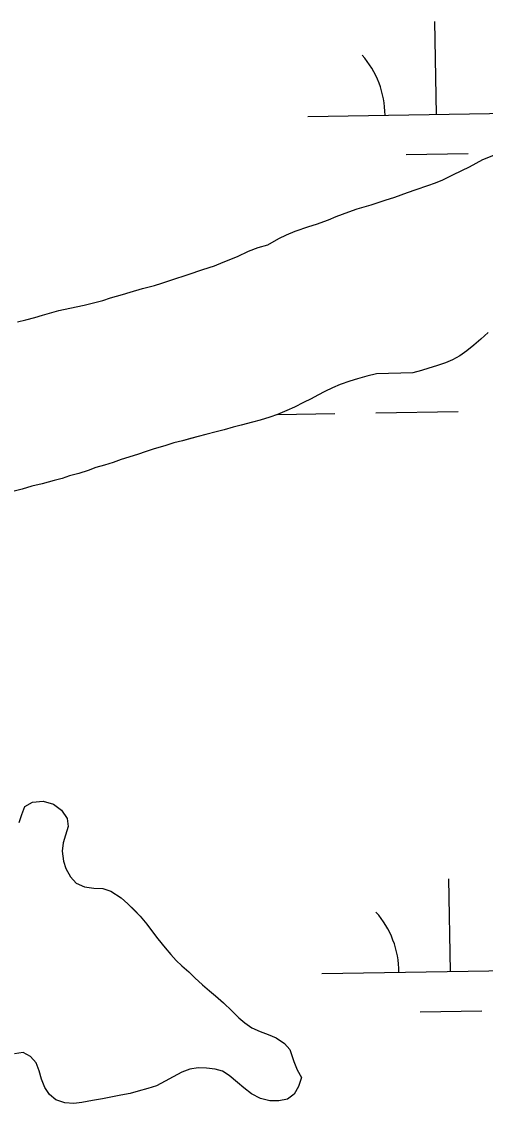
# Model space of a CAD drawing. Extents: x 3855477 to 3893699, y 299188 to 325115.
# Drawn here: x 3876078.5 to 3876258.7, y 306590.7 to 307010.5 of the extents above; entities that cross this region are included whole.
import ezdxf

# ---------------------------------------------------------------- set-up
doc = ezdxf.new("R2010")
doc.units = 0
doc.layers.add('V-TOPO-SHOR', color=7, linetype='Continuous')
doc.layers.add('V-WETL-SWMP', color=7, linetype='Continuous')

msp = doc.modelspace()

# ---------------------------------------------------------------- linework, layer by layer
at = {"layer": 'V-TOPO-SHOR'}
for points in [[(3876162.36, 306919.42), (3876166.66, 306921.44), (3876170.43, 306922.85), (3876174.2, 306923.92), (3876178.51, 306926.37), (3876181.5, 306927.79), (3876184.75, 306929.22), (3876190.1, 306931.04), (3876193.08, 306931.95), (3876197.72, 306933.6), (3876200.79, 306934.86), (3876205.62, 306936.69), (3876208.95, 306937.85), (3876214.29, 306939.41), (3876219.73, 306941.23), (3876223.49, 306942.47), (3876228.49, 306944.3), (3876231.82, 306945.37), (3876236.29, 306946.95), (3876239.28, 306948.03), (3876242.17, 306949.2), (3876246.3, 306951.22), (3876252.54, 306954.24), (3876257.73, 306957.02), (3876261.94, 306958.69)], [(3876076.96, 306894.1), (3876080.11, 306894.83), (3876083.61, 306895.73), (3876086.68, 306896.63), (3876092.98, 306898.43), (3876097.27, 306899.4), (3876102.87, 306900.53), (3876110.13, 306902.31), (3876113.11, 306903.3), (3876117.66, 306904.62), (3876120.73, 306905.52), (3876125.54, 306906.92), (3876130.1, 306908.14), (3876132.99, 306909.05), (3876136.93, 306910.38), (3876143.24, 306912.44), (3876148.94, 306914.35), (3876153.41, 306915.84), (3876156.83, 306917.17), (3876162.36, 306919.42)], [(3876259.77, 306889.9), (3876256.93, 306887.34), (3876254.27, 306884.95), (3876251.54, 306882.73), (3876248.8, 306880.86), (3876245.98, 306879.26), (3876243.18, 306878.09), (3876239.76, 306877.01), (3876236.78, 306876.02), (3876233.89, 306875.2), (3876230.48, 306874.3), (3876216.35, 306873.86)], [(3876216.35, 306873.86), (3876212.59, 306872.96), (3876209.09, 306871.98), (3876206.02, 306870.99), (3876202.34, 306869.66), (3876199.36, 306868.49), (3876196.37, 306866.98), (3876193.64, 306865.55), (3876191, 306864.11), (3876188.1, 306862.68), (3876184.5, 306860.91), (3876181.51, 306859.57), (3876177.91, 306858.07), (3876174.93, 306857.08), (3876171.17, 306855.92), (3876168.19, 306855.11), (3876163.81, 306853.88), (3876160.66, 306853.15), (3876157.16, 306852.17), (3876154.18, 306851.35), (3876150.07, 306850.37), (3876147.18, 306849.55), (3876144.12, 306848.74), (3876141.05, 306847.92), (3876137.73, 306847.02), (3876134.22, 306845.95), (3876130.02, 306844.81), (3876126.95, 306843.73), (3876123.53, 306842.57), (3876120.12, 306841.5), (3876117.22, 306840.59), (3876114.07, 306839.51), (3876110.74, 306838.44), (3876107.32, 306837.45), (3876104.34, 306836.37), (3876100.75, 306835.22), (3876097.16, 306834.24), (3876094.27, 306833.24), (3876091.12, 306832.43), (3876086.56, 306831.2), (3876082.54, 306830.23), (3876078.69, 306829.08), (3876074.66, 306828.01)], [(3876077.52, 306699.76), (3876078.62, 306702.78), (3876079.72, 306705.98), (3876082.71, 306707.67), (3876086.89, 306708.03), (3876090.87, 306706.91), (3876093.96, 306704.51), (3876096.17, 306701.34), (3876096.63, 306698.2), (3876095.53, 306694.83), (3876094.69, 306691.8), (3876094.29, 306688.59), (3876094.74, 306684.76), (3876095.65, 306681.87), (3876097.5, 306678.62), (3876099.72, 306676.23), (3876103, 306674.78), (3876106.64, 306674.28), (3876110.03, 306674.13), (3876113.15, 306673.12), (3876117.27, 306670.53), (3876119.84, 306668.22), (3876122.23, 306665.83), (3876124.63, 306663.44), (3876127.18, 306660.26), (3876129.05, 306657.79), (3876131.43, 306654.62), (3876134.32, 306651.09), (3876136.45, 306648.53), (3876138.59, 306646.23), (3876140.81, 306644.1), (3876143.46, 306641.8), (3876145.86, 306639.41)], [(3876145.86, 306639.41), (3876148.77, 306636.74), (3876151.51, 306634.43), (3876153.83, 306632.48), (3876156.91, 306629.73), (3876160.24, 306626.63), (3876162.89, 306623.88), (3876165.29, 306621.93), (3876167.95, 306620.05), (3876171.15, 306618.6), (3876174.26, 306617.42), (3876177.37, 306616.15), (3876180.72, 306613.91), (3876182.68, 306611.62), (3876184.25, 306606.98), (3876185.58, 306603.74), (3876187.27, 306600.75), (3876186.16, 306597.29), (3876184.37, 306594.37), (3876181.81, 306592.32), (3876178.41, 306591.69), (3876175.02, 306591.66), (3876171.38, 306592.68), (3876167.85, 306594.4), (3876164.84, 306596.71), (3876162.45, 306598.84), (3876159.19, 306601.51), (3876156.61, 306603.21), (3876153.67, 306603.96), (3876150.37, 306604.45), (3876147.07, 306604.59), (3876143.93, 306603.96), (3876140.77, 306602.88), (3876130.97, 306597.48)], [(3876130.97, 306597.48), (3876127.63, 306596.49), (3876123.87, 306595.42), (3876120.73, 306594.61), (3876117.06, 306593.89), (3876113.23, 306593.18), (3876109.91, 306592.46), (3876106.07, 306591.83), (3876101.97, 306591.12), (3876098.84, 306590.74), (3876095.36, 306590.89), (3876091.82, 306592.08), (3876089.33, 306594.12), (3876087.56, 306596.85), (3876086.31, 306600.18), (3876085.41, 306603.41), (3876084.16, 306606.47), (3876082.03, 306608.95), (3876079.1, 306610.48), (3876075.79, 306610.02)]]:
    msp.add_lwpolyline(points, dxfattribs=at)
at = {"layer": 'V-WETL-SWMP'}
for p, q in [((3876239.71, 306974.55), (3876239.13, 307010.55)), ((3876189.72, 306973.74), (3876289.71, 306975.37)), ((3876227.97, 306958.93), (3876251.96, 306959.32)), ((3876252.54, 306954.24), (3876257.73, 306957.02)), ((3876257.73, 306957.02), (3876261.94, 306958.69)), ((3876246.3, 306951.21), (3876252.54, 306954.24)), ((3876236.29, 306946.95), (3876239.28, 306948.03)), ((3876239.28, 306948.03), (3876242.17, 306949.2)), ((3876242.17, 306949.2), (3876246.3, 306951.21)), ((3876223.49, 306942.47), (3876228.49, 306944.3)), ((3876228.49, 306944.3), (3876231.82, 306945.37)), ((3876231.82, 306945.37), (3876236.29, 306946.95)), ((3876208.95, 306937.85), (3876214.29, 306939.41)), ((3876214.29, 306939.41), (3876219.73, 306941.23)), ((3876219.73, 306941.23), (3876223.49, 306942.47)), ((3876197.72, 306933.61), (3876200.79, 306934.86)), ((3876200.79, 306934.86), (3876205.62, 306936.69)), ((3876205.62, 306936.69), (3876208.95, 306937.85)), ((3876184.75, 306929.22), (3876190.1, 306931.04)), ((3876190.1, 306931.04), (3876193.08, 306931.95)), ((3876193.08, 306931.95), (3876197.72, 306933.61)), ((3876174.2, 306923.92), (3876178.51, 306926.37)), ((3876178.51, 306926.37), (3876181.5, 306927.79)), ((3876181.5, 306927.79), (3876184.75, 306929.22)), ((3876166.66, 306921.44), (3876170.44, 306922.85)), ((3876170.44, 306922.85), (3876174.2, 306923.92)), ((3876156.83, 306917.17), (3876162.36, 306919.42)), ((3876162.36, 306919.42), (3876166.66, 306921.44)), ((3876143.24, 306912.44), (3876148.94, 306914.34)), ((3876148.94, 306914.34), (3876153.41, 306915.83)), ((3876153.41, 306915.83), (3876156.83, 306917.17)), ((3876132.99, 306909.05), (3876136.93, 306910.38)), ((3876136.93, 306910.38), (3876143.24, 306912.44)), ((3876117.66, 306904.62), (3876120.73, 306905.52)), ((3876120.73, 306905.52), (3876125.54, 306906.92)), ((3876125.54, 306906.92), (3876130.1, 306908.14)), ((3876130.1, 306908.14), (3876132.99, 306909.05)), ((3876102.87, 306900.52), (3876110.13, 306902.31)), ((3876110.13, 306902.31), (3876113.11, 306903.3)), ((3876113.11, 306903.3), (3876117.66, 306904.62)), ((3876086.68, 306896.63), (3876092.98, 306898.43)), ((3876092.98, 306898.43), (3876097.27, 306899.4)), ((3876097.27, 306899.4), (3876102.87, 306900.52)), ((3876076.96, 306894.1), (3876080.11, 306894.83)), ((3876080.11, 306894.83), (3876083.61, 306895.73)), ((3876083.61, 306895.73), (3876086.68, 306896.63)), ((3876259.77, 306889.9), (3876256.93, 306887.34)), ((3876254.28, 306884.94), (3876251.54, 306882.73)), ((3876256.93, 306887.34), (3876254.28, 306884.94)), ((3876248.8, 306880.86), (3876245.98, 306879.25)), ((3876251.54, 306882.73), (3876248.8, 306880.86)), ((3876236.78, 306876.02), (3876233.89, 306875.2)), ((3876239.76, 306877.01), (3876236.78, 306876.02)), ((3876243.18, 306878.08), (3876239.76, 306877.01)), ((3876245.98, 306879.25), (3876243.18, 306878.08)), ((3876209.09, 306871.98), (3876206.02, 306870.99)), ((3876212.59, 306872.96), (3876209.09, 306871.98)), ((3876216.35, 306873.86), (3876212.59, 306872.96)), ((3876230.48, 306874.3), (3876216.35, 306873.86)), ((3876233.89, 306875.2), (3876230.48, 306874.3)), ((3876199.36, 306868.49), (3876196.37, 306866.98)), ((3876202.34, 306869.66), (3876199.36, 306868.49)), ((3876206.02, 306870.99), (3876202.34, 306869.66)), ((3876191, 306864.11), (3876188.1, 306862.68)), ((3876193.64, 306865.55), (3876191, 306864.11)), ((3876196.37, 306866.98), (3876193.64, 306865.55)), ((3876181.51, 306859.57), (3876177.91, 306858.07)), ((3876184.5, 306860.92), (3876181.51, 306859.57)), ((3876188.1, 306862.68), (3876184.5, 306860.92)), ((3876216.19, 306858.72), (3876248.18, 306859.24)), ((3876168.19, 306855.11), (3876163.81, 306853.88)), ((3876171.17, 306855.92), (3876168.19, 306855.11)), ((3876174.93, 306857.08), (3876171.17, 306855.92)), ((3876177.91, 306858.07), (3876174.93, 306857.08)), ((3876177.98, 306858.1), (3876200.19, 306858.46)), ((3876154.18, 306851.35), (3876150.07, 306850.37)), ((3876157.16, 306852.17), (3876154.18, 306851.35)), ((3876160.66, 306853.15), (3876157.16, 306852.17)), ((3876163.81, 306853.88), (3876160.66, 306853.15)), ((3876137.73, 306847.02), (3876134.22, 306845.95)), ((3876141.05, 306847.92), (3876137.73, 306847.02)), ((3876147.18, 306849.55), (3876141.05, 306847.92)), ((3876150.07, 306850.37), (3876147.18, 306849.55)), ((3876123.53, 306842.57), (3876117.22, 306840.59)), ((3876126.95, 306843.73), (3876123.53, 306842.57)), ((3876130.02, 306844.81), (3876126.95, 306843.73)), ((3876134.22, 306845.95), (3876130.02, 306844.81)), ((3876110.74, 306838.44), (3876107.32, 306837.45)), ((3876114.07, 306839.51), (3876110.74, 306838.44)), ((3876117.22, 306840.59), (3876114.07, 306839.51)), ((3876097.16, 306834.24), (3876094.27, 306833.24)), ((3876100.75, 306835.22), (3876097.16, 306834.24)), ((3876104.34, 306836.37), (3876100.75, 306835.22)), ((3876107.32, 306837.45), (3876104.34, 306836.37)), ((3876082.54, 306830.23), (3876078.69, 306829.07)), ((3876086.56, 306831.2), (3876082.54, 306830.23)), ((3876091.12, 306832.43), (3876086.56, 306831.2)), ((3876094.27, 306833.24), (3876091.12, 306832.43)), ((3876078.69, 306829.07), (3876074.66, 306828.01)), ((3876082.71, 306707.67), (3876086.89, 306708.03)), ((3876086.89, 306708.03), (3876090.87, 306706.91)), ((3876078.62, 306702.78), (3876079.72, 306705.98)), ((3876079.72, 306705.98), (3876082.71, 306707.67)), ((3876090.87, 306706.91), (3876093.96, 306704.51)), ((3876093.96, 306704.51), (3876096.17, 306701.34)), ((3876077.53, 306699.76), (3876078.62, 306702.78)), ((3876096.17, 306701.34), (3876096.63, 306698.2)), ((3876096.63, 306698.2), (3876095.53, 306694.83)), ((3876094.69, 306691.8), (3876094.29, 306688.59)), ((3876095.53, 306694.83), (3876094.69, 306691.8)), ((3876094.29, 306688.59), (3876094.74, 306684.75)), ((3876094.74, 306684.75), (3876095.65, 306681.87)), ((3876095.65, 306681.87), (3876097.5, 306678.62)), ((3876097.5, 306678.62), (3876099.72, 306676.23)), ((3876099.72, 306676.23), (3876103, 306674.78)), ((3876103, 306674.78), (3876106.64, 306674.28)), ((3876106.64, 306674.28), (3876110.03, 306674.13)), ((3876245.13, 306641.92), (3876244.55, 306677.92)), ((3876110.03, 306674.13), (3876113.15, 306673.12)), ((3876113.15, 306673.12), (3876117.27, 306670.53)), ((3876117.27, 306670.53), (3876119.84, 306668.22)), ((3876119.84, 306668.22), (3876124.63, 306663.44)), ((3876124.63, 306663.44), (3876127.18, 306660.26)), ((3876127.18, 306660.26), (3876129.05, 306657.79)), ((3876129.05, 306657.79), (3876131.43, 306654.62)), ((3876131.43, 306654.62), (3876134.32, 306651.09)), ((3876134.32, 306651.09), (3876136.45, 306648.53)), ((3876136.45, 306648.53), (3876138.59, 306646.23)), ((3876138.59, 306646.23), (3876140.81, 306644.1)), ((3876140.81, 306644.1), (3876143.47, 306641.79)), ((3876143.47, 306641.79), (3876145.86, 306639.4)), ((3876195.14, 306641.11), (3876295.13, 306642.74)), ((3876145.86, 306639.4), (3876148.77, 306636.74)), ((3876148.77, 306636.74), (3876151.51, 306634.43)), ((3876151.51, 306634.43), (3876153.82, 306632.48)), ((3876153.82, 306632.48), (3876156.91, 306629.73)), ((3876156.91, 306629.73), (3876160.24, 306626.63)), ((3876160.24, 306626.63), (3876162.89, 306623.88)), ((3876162.89, 306623.88), (3876165.29, 306621.93)), ((3876233.39, 306626.3), (3876257.38, 306626.69)), ((3876165.29, 306621.93), (3876167.95, 306620.05)), ((3876167.95, 306620.05), (3876171.15, 306618.6)), ((3876171.15, 306618.6), (3876174.26, 306617.42)), ((3876174.26, 306617.42), (3876177.37, 306616.15)), ((3876177.37, 306616.15), (3876180.72, 306613.91)), ((3876180.72, 306613.91), (3876182.68, 306611.62)), ((3876182.68, 306611.62), (3876184.25, 306606.98)), ((3876079.1, 306610.48), (3876075.79, 306610.01)), ((3876082.03, 306608.95), (3876079.1, 306610.48)), ((3876084.16, 306606.47), (3876082.03, 306608.95)), ((3876085.41, 306603.41), (3876084.16, 306606.47)), ((3876086.31, 306600.18), (3876085.41, 306603.41)), ((3876140.78, 306602.88), (3876130.97, 306597.48)), ((3876143.93, 306603.95), (3876140.78, 306602.88)), ((3876147.07, 306604.59), (3876143.93, 306603.95)), ((3876150.37, 306604.45), (3876147.07, 306604.59)), ((3876153.67, 306603.95), (3876150.37, 306604.45)), ((3876156.61, 306603.21), (3876153.67, 306603.95)), ((3876159.19, 306601.51), (3876156.61, 306603.21)), ((3876184.25, 306606.98), (3876185.58, 306603.74)), ((3876185.58, 306603.74), (3876187.27, 306600.75)), ((3876087.56, 306596.85), (3876086.31, 306600.18)), ((3876162.45, 306598.84), (3876159.19, 306601.51)), ((3876164.84, 306596.71), (3876162.45, 306598.84)), ((3876187.27, 306600.75), (3876186.16, 306597.29)), ((3876089.33, 306594.12), (3876087.56, 306596.85)), ((3876120.73, 306594.61), (3876117.06, 306593.89)), ((3876123.87, 306595.42), (3876120.73, 306594.61)), ((3876127.63, 306596.49), (3876123.87, 306595.42)), ((3876130.97, 306597.48), (3876127.63, 306596.49)), ((3876167.85, 306594.4), (3876164.84, 306596.71)), ((3876171.38, 306592.68), (3876167.85, 306594.4)), ((3876186.16, 306597.29), (3876184.37, 306594.37)), ((3876091.82, 306592.08), (3876089.33, 306594.12)), ((3876095.36, 306590.89), (3876091.82, 306592.08)), ((3876098.84, 306590.74), (3876095.36, 306590.89)), ((3876101.97, 306591.12), (3876098.84, 306590.74)), ((3876106.07, 306591.83), (3876101.97, 306591.12)), ((3876109.91, 306592.45), (3876106.07, 306591.83)), ((3876113.23, 306593.18), (3876109.91, 306592.45)), ((3876117.06, 306593.89), (3876113.23, 306593.18)), ((3876175.02, 306591.66), (3876171.38, 306592.68)), ((3876178.41, 306591.69), (3876175.02, 306591.66)), ((3876181.81, 306592.32), (3876178.41, 306591.69)), ((3876184.37, 306594.37), (3876181.81, 306592.32))]:
    msp.add_line(p, q, dxfattribs=at)
for centre in [(3876184.47, 306974.13), (3876189.89, 306641.5)]:
    msp.add_arc(centre, 35.25, 0.1615, 41.7052, dxfattribs=at)

doc.saveas('drawing.dxf')
